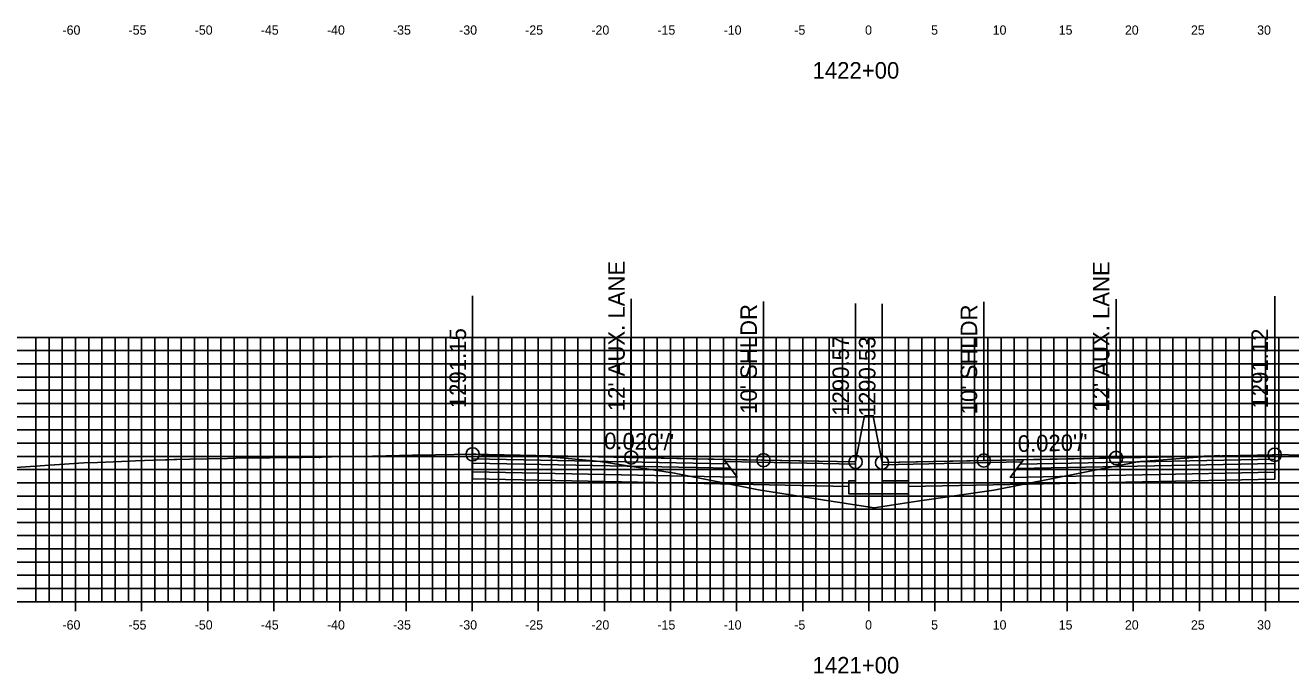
# Model space of a CAD drawing. Extents: x 674939 to 678919, y 750652 to 765176.
# Drawn here: x 677874.7 to 677970.4, y 757707.1 to 757756.2 of the extents above; entities that cross this region are included whole.
import ezdxf

# ---------------------------------------------------------------- set-up
doc = ezdxf.new("R2010")
doc.units = 0
for name, color, linetype in [('R_Alt Surface', 7, 'Continuous'), ('R_Axis', 7, 'Continuous'), ('R_Axis Annot', 7, 'Continuous'), ('R_Exist Surface', 7, 'Continuous'), ('R_Fin Surface', 7, 'Continuous'), ('R_Grid', 7, 'Continuous'), ('R_No Plot', 7, 'Continuous'), ('R_Proposed Road', 7, 'Continuous'), ('R_Xsect Elev', 7, 'Continuous'), ('R_Xsect Slope', 7, 'Continuous')]:
    doc.layers.add(name, color=color, linetype=linetype)

msp = doc.modelspace()

# ---------------------------------------------------------------- linework, layer by layer
at = {"layer": 'R_Alt Surface'}
for points in [[(677908.571, 757723.374), (677908.571, 757723.044), (677928.071, 757722.654), (677927.821, 757722.989)], [(677908.571, 757723.044), (677908.571, 757722.384), (677928.571, 757721.984), (677928.071, 757722.654)], [(677969.229, 757723.013), (677969.229, 757722.353), (677949.229, 757721.953), (677949.729, 757722.623)], [(677969.229, 757723.343), (677969.229, 757723.013), (677949.729, 757722.623), (677949.979, 757722.958)]]:
    msp.add_lwpolyline(points, close=True, dxfattribs=at)
for points in [[(677908.571, 757722.384), (677908.571, 757721.844), (677928.571, 757721.444), (677937.033, 757721.275)], [(677969.229, 757722.353), (677969.229, 757721.813), (677949.229, 757721.413), (677941.533, 757721.26)]]:
    msp.add_lwpolyline(points, dxfattribs=at)
at = {"layer": 'R_Axis'}
for p, q in [((677878.533, 757711.851), (677878.533, 757713.251)), ((677883.533, 757711.851), (677883.533, 757713.251)), ((677888.533, 757711.851), (677888.533, 757713.251)), ((677893.533, 757711.851), (677893.533, 757713.251)), ((677898.533, 757711.851), (677898.533, 757713.251)), ((677903.533, 757711.851), (677903.533, 757713.251)), ((677908.533, 757711.851), (677908.533, 757713.251)), ((677913.533, 757711.851), (677913.533, 757713.251)), ((677918.533, 757711.851), (677918.533, 757713.251)), ((677923.533, 757711.851), (677923.533, 757713.251)), ((677928.533, 757711.851), (677928.533, 757713.251)), ((677933.533, 757711.851), (677933.533, 757713.251)), ((677938.533, 757711.851), (677938.533, 757713.251)), ((677943.533, 757711.851), (677943.533, 757713.251)), ((677948.533, 757711.851), (677948.533, 757713.251)), ((677953.533, 757711.851), (677953.533, 757713.251)), ((677958.533, 757711.851), (677958.533, 757713.251)), ((677963.533, 757711.851), (677963.533, 757713.251)), ((677968.533, 757711.851), (677968.533, 757713.251)), ((677838.533, 757712.551), (678038.533, 757712.551))]:
    msp.add_line(p, q, dxfattribs=at)
at = {"layer": 'R_Exist Surface'}
msp.add_lwpolyline([(677873.638, 757722.695), (677879.169, 757723.059), (677880.187, 757723.094), (677882.628, 757723.193), (677883.061, 757723.208), (677883.744, 757723.235), (677884.44, 757723.257), (677885.346, 757723.284), (677885.493, 757723.288), (677886.007, 757723.303), (677886.208, 757723.31), (677887.193, 757723.329), (677890.035, 757723.386), (677890.671, 757723.406), (677892.378, 757723.444), (677893.244, 757723.446), (677895.093, 757723.455), (677895.67, 757723.461), (677896.524, 757723.48), (677896.951, 757723.47), (677897.008, 757723.464), (677897.181, 757723.48), (677897.893, 757723.523), (677898.297, 757723.531), (677898.724, 757723.514), (677899.151, 757723.541), (677901.003, 757723.571), (677902.039, 757723.596), (677904.034, 757723.642), (677905.755, 757723.665), (677908.571, 757723.704), (677908.63, 757723.705), (677908.809, 757723.708), (677909.237, 757723.666), (677909.638, 757723.642), (677910.209, 757723.632), (677910.438, 757723.635), (677911.294, 757723.63), (677911.466, 757723.628), (677911.58, 757723.616), (677912.866, 757723.565), (677913.209, 757723.557), (677913.32, 757723.576), (677913.377, 757723.579), (677915.806, 757723.378), (677918.203, 757723.166), (677920.131, 757722.851), (677923.849, 757722.281), (677930.182, 757721.024), (677932.922, 757720.593), (677938.932, 757719.664), (677942.216, 757720.158), (677948.001, 757720.998), (677956.909, 757722.756), (677958.242, 757723.019), (677958.499, 757723.067), (677958.836, 757723.129), (677959.083, 757723.154), (677959.22, 757723.166), (677959.804, 757723.206), (677965.002, 757723.609), (677965.086, 757723.584), (677965.272, 757723.539), (677966.22, 757723.574), (677967.356, 757723.621), (677967.566, 757723.614), (677968.093, 757723.625), (677968.756, 757723.634), (677969.072, 757723.663), (677969.193, 757723.674), (677969.229, 757723.673), (677969.297, 757723.68), (677971.283, 757723.647)], dxfattribs=at)
at = {"layer": 'R_Fin Surface'}
for points in [[(677937.533, 757723.125), (677930.571, 757723.264), (677920.571, 757723.464), (677908.571, 757723.704)], [(677969.229, 757723.673), (677957.229, 757723.433), (677947.229, 757723.233), (677939.533, 757723.08)]]:
    msp.add_lwpolyline(points, dxfattribs=at)
for points in [[(677908.571, 757723.704), (677908.571, 757723.374), (677927.821, 757722.989), (677927.571, 757723.324)], [(677969.229, 757723.673), (677969.229, 757723.343), (677949.979, 757722.958), (677950.229, 757723.293)], [(677927.571, 757723.324), (677937.533, 757723.125), (677937.537, 757722.967), (677927.69, 757723.164)], [(677950.11, 757723.134), (677939.533, 757722.922), (677939.533, 757723.08), (677950.229, 757723.293)]]:
    msp.add_lwpolyline(points, close=True, dxfattribs=at)
at = {"layer": 'R_Grid'}
for p, q in [((677838.533, 757732.551), (678038.533, 757732.551)), ((677875.533, 757712.551), (677875.533, 757732.551)), ((677876.533, 757712.551), (677876.533, 757732.551)), ((677877.533, 757712.551), (677877.533, 757732.551)), ((677878.533, 757712.551), (677878.533, 757732.551)), ((677879.533, 757712.551), (677879.533, 757732.551)), ((677880.533, 757712.551), (677880.533, 757732.551)), ((677881.533, 757712.551), (677881.533, 757732.551)), ((677882.533, 757712.551), (677882.533, 757732.551)), ((677883.533, 757712.551), (677883.533, 757732.551)), ((677884.533, 757712.551), (677884.533, 757732.551)), ((677885.533, 757712.551), (677885.533, 757732.551)), ((677886.533, 757712.551), (677886.533, 757732.551)), ((677887.533, 757712.551), (677887.533, 757732.551)), ((677888.533, 757712.551), (677888.533, 757732.551)), ((677889.533, 757712.551), (677889.533, 757732.551)), ((677890.533, 757712.551), (677890.533, 757732.551)), ((677891.533, 757712.551), (677891.533, 757732.551)), ((677892.533, 757712.551), (677892.533, 757732.551)), ((677893.533, 757712.551), (677893.533, 757732.551)), ((677894.533, 757712.551), (677894.533, 757732.551)), ((677895.533, 757712.551), (677895.533, 757732.551)), ((677896.533, 757712.551), (677896.533, 757732.551)), ((677897.533, 757712.551), (677897.533, 757732.551)), ((677898.533, 757712.551), (677898.533, 757732.551)), ((677899.533, 757712.551), (677899.533, 757732.551)), ((677900.533, 757712.551), (677900.533, 757732.551)), ((677901.533, 757712.551), (677901.533, 757732.551)), ((677902.533, 757712.551), (677902.533, 757732.551)), ((677903.533, 757712.551), (677903.533, 757732.551)), ((677904.533, 757712.551), (677904.533, 757732.551)), ((677905.533, 757712.551), (677905.533, 757732.551)), ((677906.533, 757712.551), (677906.533, 757732.551)), ((677907.533, 757712.551), (677907.533, 757732.551)), ((677908.533, 757712.551), (677908.533, 757732.551)), ((677909.533, 757712.551), (677909.533, 757732.551)), ((677910.533, 757712.551), (677910.533, 757732.551)), ((677911.533, 757712.551), (677911.533, 757732.551)), ((677912.533, 757712.551), (677912.533, 757732.551)), ((677913.533, 757712.551), (677913.533, 757732.551)), ((677914.533, 757712.551), (677914.533, 757732.551)), ((677915.533, 757712.551), (677915.533, 757732.551)), ((677916.533, 757712.551), (677916.533, 757732.551)), ((677917.533, 757712.551), (677917.533, 757732.551)), ((677918.533, 757712.551), (677918.533, 757732.551)), ((677919.533, 757712.551), (677919.533, 757732.551)), ((677920.533, 757712.551), (677920.533, 757732.551)), ((677921.533, 757712.551), (677921.533, 757732.551)), ((677922.533, 757712.551), (677922.533, 757732.551)), ((677923.533, 757712.551), (677923.533, 757732.551)), ((677924.533, 757712.551), (677924.533, 757732.551)), ((677925.533, 757712.551), (677925.533, 757732.551)), ((677926.533, 757712.551), (677926.533, 757732.551)), ((677927.533, 757712.551), (677927.533, 757732.551)), ((677928.533, 757712.551), (677928.533, 757732.551)), ((677929.533, 757712.551), (677929.533, 757732.551)), ((677930.533, 757712.551), (677930.533, 757732.551)), ((677931.533, 757712.551), (677931.533, 757732.551)), ((677932.533, 757712.551), (677932.533, 757732.551)), ((677933.533, 757712.551), (677933.533, 757732.551)), ((677934.533, 757712.551), (677934.533, 757732.551)), ((677935.533, 757712.551), (677935.533, 757732.551)), ((677936.533, 757712.551), (677936.533, 757732.551)), ((677937.533, 757712.551), (677937.533, 757732.551)), ((677938.533, 757712.551), (677938.533, 757732.551)), ((677939.533, 757712.551), (677939.533, 757732.551)), ((677940.533, 757712.551), (677940.533, 757732.551)), ((677941.533, 757712.551), (677941.533, 757732.551)), ((677942.533, 757712.551), (677942.533, 757732.551)), ((677943.533, 757712.551), (677943.533, 757732.551)), ((677944.533, 757712.551), (677944.533, 757732.551)), ((677945.533, 757712.551), (677945.533, 757732.551)), ((677946.533, 757712.551), (677946.533, 757732.551)), ((677947.533, 757712.551), (677947.533, 757732.551)), ((677948.533, 757712.551), (677948.533, 757732.551)), ((677949.533, 757712.551), (677949.533, 757732.551)), ((677950.533, 757712.551), (677950.533, 757732.551)), ((677951.533, 757712.551), (677951.533, 757732.551)), ((677952.533, 757712.551), (677952.533, 757732.551)), ((677953.533, 757712.551), (677953.533, 757732.551)), ((677954.533, 757712.551), (677954.533, 757732.551)), ((677955.533, 757712.551), (677955.533, 757732.551)), ((677956.533, 757712.551), (677956.533, 757732.551)), ((677957.533, 757712.551), (677957.533, 757732.551)), ((677958.533, 757712.551), (677958.533, 757732.551)), ((677959.533, 757712.551), (677959.533, 757732.551)), ((677960.533, 757712.551), (677960.533, 757732.551)), ((677961.533, 757712.551), (677961.533, 757732.551)), ((677962.533, 757712.551), (677962.533, 757732.551)), ((677963.533, 757712.551), (677963.533, 757732.551)), ((677964.533, 757712.551), (677964.533, 757732.551)), ((677965.533, 757712.551), (677965.533, 757732.551)), ((677966.533, 757712.551), (677966.533, 757732.551)), ((677967.533, 757712.551), (677967.533, 757732.551)), ((677968.533, 757712.551), (677968.533, 757732.551)), ((677969.533, 757712.551), (677969.533, 757732.551)), ((677838.533, 757731.551), (678038.533, 757731.551)), ((677838.533, 757730.551), (678038.533, 757730.551)), ((677838.533, 757729.551), (678038.533, 757729.551)), ((677838.533, 757728.551), (678038.533, 757728.551)), ((677838.533, 757727.551), (678038.533, 757727.551)), ((677838.533, 757726.551), (678038.533, 757726.551)), ((677838.533, 757725.551), (678038.533, 757725.551)), ((677838.533, 757724.551), (678038.533, 757724.551)), ((677838.533, 757723.551), (678038.533, 757723.551)), ((677838.533, 757722.551), (678038.533, 757722.551)), ((677838.533, 757721.551), (678038.533, 757721.551)), ((677838.533, 757720.551), (678038.533, 757720.551)), ((677838.533, 757719.551), (678038.533, 757719.551)), ((677838.533, 757718.551), (678038.533, 757718.551)), ((677838.533, 757717.551), (678038.533, 757717.551)), ((677838.533, 757716.551), (678038.533, 757716.551)), ((677838.533, 757715.551), (678038.533, 757715.551)), ((677838.533, 757714.551), (678038.533, 757714.551)), ((677838.533, 757713.551), (678038.533, 757713.551)), ((677838.533, 757712.551), (678038.533, 757712.551))]:
    msp.add_line(p, q, dxfattribs=at)
at = {"layer": 'R_No Plot'}
for centre in [(677908.571, 757723.704), (677920.571, 757723.464), (677930.571, 757723.264), (677947.229, 757723.233), (677957.229, 757723.433), (677969.229, 757723.673), (677937.533, 757723.125), (677939.533, 757723.08)]:
    msp.add_circle(centre, 0.5, dxfattribs=at)
at = {"layer": 'R_Proposed Road'}
for points in [[(677938.203, 757726.625), (677937.533, 757723.125)], [(677938.863, 757726.58), (677938.863, 757726.625), (677938.203, 757726.625), (677938.203, 757726.625)], [(677938.863, 757726.58), (677939.533, 757723.08)], [(677937.533, 757723.125), (677937.533, 757721.705), (677937.033, 757721.705), (677937.033, 757720.705), (677941.533, 757720.705), (677941.533, 757721.705), (677939.533, 757721.705), (677939.533, 757723.08)]]:
    msp.add_lwpolyline(points, dxfattribs=at)
at = {"layer": 'R_Xsect Elev'}
for p, q in [((677908.571, 757723.704), (677908.571, 757735.704)), ((677920.571, 757723.464), (677920.571, 757735.464)), ((677930.571, 757723.264), (677930.571, 757735.264)), ((677947.229, 757723.233), (677947.229, 757735.233)), ((677957.229, 757723.433), (677957.229, 757735.433)), ((677969.229, 757723.673), (677969.229, 757735.673)), ((677937.533, 757723.125), (677937.533, 757735.125)), ((677939.533, 757723.08), (677939.533, 757735.08))]:
    msp.add_line(p, q, dxfattribs=at)

# ---------------------------------------------------------------- texts
at = {"layer": 'R_Axis Annot'}
for s, height, p in [('-60', 0.7, (677877.552, 757755.451)), ('-55', 0.7, (677882.546, 757755.451)), ('-50', 0.7, (677887.552, 757755.451)), ('-45', 0.7, (677892.546, 757755.451)), ('-40', 0.7, (677897.552, 757755.451)), ('-35', 0.7, (677902.546, 757755.451)), ('-30', 0.7, (677907.552, 757755.451)), ('-25', 0.7, (677912.546, 757755.451)), ('-20', 0.7, (677917.552, 757755.451)), ('-15', 0.7, (677922.546, 757755.451)), ('-10', 0.7, (677927.552, 757755.451)), ('-5', 0.7, (677932.896, 757755.451)), ('0', 0.7, (677938.252, 757755.451)), ('5', 0.7, (677943.246, 757755.451)), ('10', 0.7, (677947.902, 757755.451)), ('15', 0.7, (677952.896, 757755.451)), ('20', 0.7, (677957.902, 757755.451)), ('25', 0.7, (677962.896, 757755.451)), ('30', 0.7, (677967.902, 757755.451)), ('1422+00', 1.25, (677934.281, 757752.126)), ('-60', 0.7, (677877.552, 757710.451)), ('-55', 0.7, (677882.546, 757710.451)), ('-50', 0.7, (677887.552, 757710.451)), ('-45', 0.7, (677892.546, 757710.451)), ('-40', 0.7, (677897.552, 757710.451)), ('-35', 0.7, (677902.546, 757710.451)), ('-30', 0.7, (677907.552, 757710.451)), ('-25', 0.7, (677912.546, 757710.451)), ('-20', 0.7, (677917.552, 757710.451)), ('-15', 0.7, (677922.546, 757710.451)), ('-10', 0.7, (677927.552, 757710.451)), ('-5', 0.7, (677932.896, 757710.451)), ('0', 0.7, (677938.252, 757710.451)), ('5', 0.7, (677943.246, 757710.451)), ('10', 0.7, (677947.902, 757710.451)), ('15', 0.7, (677952.896, 757710.451)), ('20', 0.7, (677957.902, 757710.451)), ('25', 0.7, (677962.896, 757710.451)), ('30', 0.7, (677967.902, 757710.451)), ('1421+00', 1.25, (677934.281, 757707.126))]:
    msp.add_text(s, height=height, dxfattribs=at).set_placement(p)
at = {"layer": 'R_Xsect Elev'}
for s, p in [("12' AUX. LANE", (677920.071, 757726.964)), ("12' AUX. LANE", (677956.729, 757726.933)), ("10' SHLDR", (677930.071, 757726.764)), ("10' SHLDR", (677946.729, 757726.733)), ('1291.15', (677908.071, 757727.204)), ('1290.57', (677937.033, 757726.625)), ('1290.53', (677939.033, 757726.58)), ('1291.12', (677968.729, 757727.173))]:
    msp.add_text(s, height=1.25, rotation=90, dxfattribs=at).set_placement(p)
at = {"layer": 'R_Xsect Slope'}
for rotation, p in [(358.85424, (677918.502, 757724.105)), (1.14576, (677949.807, 757723.885))]:
    msp.add_text("0.020'/'", height=1.25, rotation=rotation, dxfattribs=at).set_placement(p)

doc.saveas('drawing.dxf')
